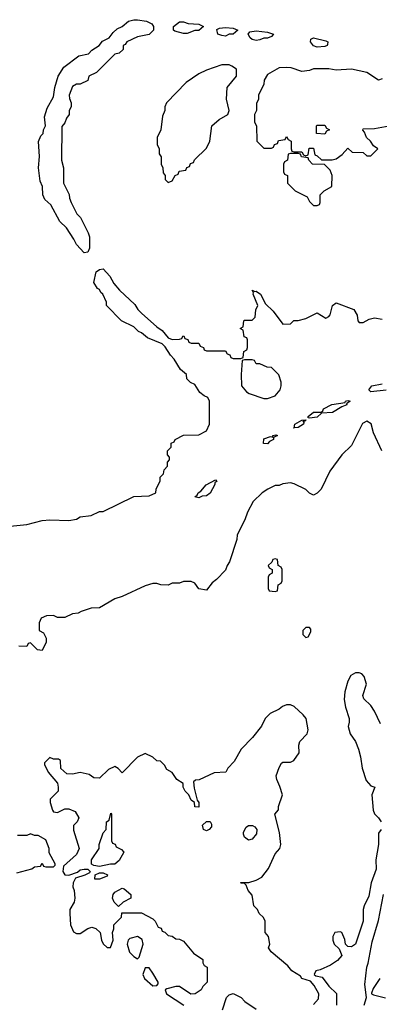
# Model space of a CAD drawing. Header units: inches. Extents: x 2348341 to 2479810, y 460419 to 613669.
# Tile 709 of 721: x 2455933 to 2457815, y 588255 to 593406. Entities that reach past the tile are written whole.
import ezdxf

# ---------------------------------------------------------------- set-up
doc = ezdxf.new("R2010")
doc.units = ezdxf.units.IN
doc.header["$MEASUREMENT"] = 0
doc.layers.add('C4558', color=7, linetype='Continuous')
doc.layers.add('C4559', color=7, linetype='Continuous')

msp = doc.modelspace()

# ---------------------------------------------------------------- linework, layer by layer
at = {"layer": 'C4558', "color": 2, "elevation": 34}
for points in [[(2457821.5, 589721.5), (2457790, 589788), (2457770, 589818), (2457733.6, 589853.6), (2457729.3, 589870.7), (2457748.7, 589930), (2457735.3, 589970), (2457723.1, 589983.1), (2457710, 589988.7), (2457690, 589988), (2457665.4, 589974.6), (2457650, 589946), (2457634.8, 589890), (2457631, 589850), (2457638, 589810), (2457658, 589750), (2457658, 589730), (2457651.6, 589708.4), (2457662.8, 589670), (2457691, 589630), (2457706.8, 589590), (2457717.3, 589550), (2457724.9, 589490), (2457745.5, 589425.5), (2457770, 589398), (2457791.3, 589390), (2457776, 589350), (2457782.8, 589270), (2457790, 589252), (2457811.1, 589231.1), (2457824.7, 589210)], [(2457470, 588254), (2457496.4, 588283.6), (2457498, 588310), (2457474, 588354), (2457455.3, 588375.3), (2457409.4, 588389.4), (2457402, 588402), (2457358, 588430), (2457336.5, 588456.5), (2457248.7, 588530), (2457235.3, 588550), (2457242, 588570), (2457235.3, 588610), (2457218, 588630), (2457218, 588690), (2457208.4, 588708.4), (2457186, 588730), (2457178, 588750), (2457158, 588770), (2457150, 588826), (2457128, 588850), (2457118, 588878), (2457108, 588888), (2457092, 588888), (2457088, 588892), (2457132.7, 588892.7), (2457170, 588904.7), (2457199.3, 588920.7), (2457234.8, 588965.2), (2457270, 589042), (2457294, 589070), (2457299, 589090), (2457292.9, 589152.9), (2457268.7, 589250), (2457287.3, 589272.7), (2457288, 589290), (2457308, 589350), (2457294.6, 589394.6), (2457278, 589430), (2457275.3, 589450), (2457290, 589494), (2457303.1, 589516.9), (2457310, 589522), (2457350, 589521), (2457368, 589530), (2457395.3, 589570), (2457394, 589610), (2457399, 589630), (2457438, 589670), (2457442, 589690), (2457432.7, 589750), (2457417.2, 589770), (2457370, 589813.2), (2457350, 589821.2), (2457330, 589821.2), (2457307.7, 589812.3), (2457290, 589799), (2457243.5, 589776.5), (2457218, 589750), (2457198, 589710), (2457152, 589650), (2457092, 589590), (2457055.3, 589524.7), (2457022, 589490), (2457011.1, 589468.9), (2456950, 589466), (2456871.6, 589428.4), (2456852.7, 589427.3), (2456842, 589418), (2456845.4, 589385.4), (2456862, 589322), (2456871.3, 589310), (2456870, 589286), (2456850, 589288.7), (2456848, 589310), (2456830, 589322), (2456818, 589350), (2456799, 589370), (2456789, 589390), (2456788, 589410), (2456755.3, 589430), (2456730, 589468), (2456703.1, 589483.1), (2456690, 589506), (2456670, 589526), (2456650, 589528), (2456630, 589548), (2456590, 589566), (2456550, 589548), (2456470, 589466), (2456448.4, 589488.4), (2456430, 589498), (2456396.9, 589483.1), (2456350, 589438), (2456320.4, 589440.4), (2456296.4, 589456.4), (2456250, 589468), (2456210, 589458), (2456180.4, 589460.4), (2456148.4, 589488.4), (2456146, 589530), (2456136.4, 589536.4), (2456110, 589538), (2456090, 589546), (2456062, 589518), (2456062, 589510), (2456082, 589470), (2456131.6, 589411.6), (2456134, 589390), (2456134, 589370), (2456092.7, 589327.3), (2456092, 589310), (2456104.7, 589270), (2456110, 589262), (2456130, 589258), (2456170, 589278), (2456190, 589278), (2456223.6, 589263.6), (2456242, 589230), (2456234, 589210), (2456214, 589190), (2456214, 589166), (2456244.7, 589070), (2456230, 589038), (2456162, 588978), (2456158, 588950), (2456170, 588932), (2456190, 588931), (2456234.6, 588945.4), (2456250, 588958), (2456270, 588962), (2456290, 588962), (2456302, 588950), (2456298, 588942), (2456274, 588930), (2456225.4, 588914.6), (2456212, 588890), (2456211.3, 588870), (2456218, 588850), (2456222, 588810), (2456218, 588790), (2456196, 588750), (2456194.8, 588730), (2456198.8, 588670), (2456214.8, 588634.8), (2456230, 588624.7), (2456250, 588626), (2456290, 588651), (2456310, 588658), (2456331.6, 588651.6), (2456354, 588630), (2456361, 588590), (2456370, 588572), (2456390, 588552), (2456407.3, 588552.7), (2456422, 588590), (2456418, 588630), (2456426, 588650), (2456426, 588670), (2456466, 588710), (2456467.3, 588732.7), (2456570, 588734), (2456630, 588702), (2456642, 588690), (2456658, 588658), (2456672.7, 588652.7), (2456678, 588638), (2456692.7, 588632.7), (2456710, 588614), (2456730, 588612), (2456750, 588598), (2456770, 588596), (2456790, 588584.7), (2456842.8, 588522.8), (2456891.3, 588490), (2456892, 588472), (2456898, 588458), (2456914, 588450), (2456914, 588370), (2456891.6, 588348.4), (2456882, 588330), (2456850.7, 588309.3), (2456828.4, 588308.4), (2456770, 588348), (2456750, 588348), (2456703.6, 588336.4), (2456694, 588330), (2456702, 588310), (2456791.1, 588251.1)], [(2455918, 588942), (2455996.4, 588963.6), (2456010, 588974), (2456042, 588978), (2456050, 588994), (2456058, 588978), (2456070, 588974), (2456110, 588974), (2456118, 588982), (2456118, 588990), (2456088, 589048), (2456088, 589070), (2456070, 589115.3), (2456030, 589138), (2456010, 589138), (2455990, 589146), (2455970, 589138), (2455922, 589138)], [(2457824.7, 589170), (2457811.3, 589150), (2457811.3, 589090), (2457796, 589010), (2457798, 588962), (2457772, 588890), (2457759.8, 588820.2), (2457736, 588770), (2457731, 588750), (2457731.3, 588690), (2457690.6, 588569.4), (2457670, 588555.3), (2457650, 588558), (2457638, 588570), (2457634.6, 588594.6), (2457618, 588630), (2457610, 588634), (2457582, 588630), (2457571.3, 588610), (2457571.3, 588590), (2457578, 588570), (2457605.4, 588545.4), (2457618, 588510), (2457596.8, 588483.2), (2457559.8, 588460.2), (2457504.7, 588435.3), (2457482, 588430), (2457474, 588410), (2457483.6, 588403.6), (2457516, 588396), (2457551.3, 588350), (2457590.9, 588310.9), (2457591.3, 588250)], [(2457735.3, 588250), (2457748, 588290), (2457739, 588359), (2457749.2, 588450), (2457757.2, 588470), (2457777.5, 588582.5), (2457810, 588694), (2457837.2, 588830)], [(2457818, 588390), (2457782, 588338), (2457774, 588314), (2457774, 588310), (2457784.7, 588304.7), (2457848, 588288)], [(2456994.8, 588225.2), (2457015.3, 588290), (2457030, 588304.7), (2457050, 588311.3), (2457092, 588290), (2457112, 588270), (2457171.3, 588230)]]:
    msp.add_lwpolyline(points, dxfattribs=at)
for points in [[(2456350, 588975.3), (2456320.4, 588980.4), (2456308, 588988), (2456309.2, 589010.8), (2456348, 589070), (2456348.7, 589090), (2456368.9, 589151.1), (2456386, 589170), (2456388, 589210), (2456402, 589218), (2456410, 589254), (2456414, 589250), (2456414, 589110), (2456418, 589098), (2456432.7, 589092.7), (2456438, 589078), (2456465.4, 589065.4), (2456478, 589050), (2456453.4, 589006.6), (2456430, 588988.7), (2456408.4, 588988.4)], [(2456910, 589162.7), (2456895.3, 589170), (2456890, 589192), (2456910, 589212), (2456930, 589211.3), (2456937.3, 589197.3), (2456936.3, 589183.7), (2456924.7, 589170)], [(2457130, 589113.2), (2457110, 589128.7), (2457104.1, 589144.1), (2457104.5, 589155.5), (2457118.6, 589181.4), (2457130, 589190.8), (2457152, 589190), (2457164, 589184), (2457174, 589170), (2457172.5, 589147.5), (2457150, 589119.3)], [(2456350, 588908.7), (2456326, 588910), (2456327.3, 588932.7), (2456350, 588942), (2456370, 588942), (2456392.7, 588932.7), (2456390, 588926)], [(2456450, 588766), (2456428, 588790), (2456418, 588810), (2456422, 588830), (2456430, 588842), (2456470, 588862), (2456479.6, 588859.6), (2456514, 588830), (2456514, 588810), (2456474, 588790)], [(2456548.7, 588608.7), (2456510, 588599), (2456501, 588590), (2456494.8, 588570), (2456508.2, 588528.2), (2456530, 588504.7), (2456550, 588492), (2456559, 588501), (2456579, 588570), (2456574, 588594)], [(2456610, 588446), (2456590, 588446), (2456578, 588410), (2456586, 588390), (2456630, 588352), (2456650, 588354), (2456658, 588362), (2456658, 588370), (2456630, 588418)]]:
    msp.add_lwpolyline(points, close=True, dxfattribs=at)
at = {"layer": 'C4559', "color": 2}
for points, elevation in [([(2456270, 592185.2), (2456230, 592229.2), (2456216.9, 592256.9), (2456177.2, 592317.2), (2456143.7, 592350), (2456096.6, 592436.6), (2456064.7, 592464.7), (2456053.3, 592490), (2456052.3, 592532.3), (2456040.9, 592560.9), (2456031.6, 592630), (2456036.2, 592690), (2456031.9, 592768.1), (2456042.7, 592797.3), (2456055.3, 592810), (2456058, 592830), (2456068, 592850), (2456062.7, 592897.3), (2456077.2, 592942.8), (2456110, 593002), (2456117.6, 593050), (2456135.1, 593110), (2456163.5, 593156.5), (2456243.2, 593216.8), (2456293.4, 593226.6), (2456310, 593246), (2456348.7, 593270), (2456366.3, 593293.7), (2456402, 593310), (2456421.5, 593338.5), (2456442.5, 593357.5), (2456468.7, 593370), (2456502.5, 593397.5), (2456530, 593405.5), (2456550, 593405.5), (2456597.3, 593397.3), (2456623.6, 593383.6), (2456634, 593370), (2456634, 593350), (2456610, 593328.7), (2456550, 593315.3), (2456494, 593290), (2456484.7, 593275.3), (2456474, 593270), (2456474, 593250), (2456454, 593230), (2456430, 593226), (2456334, 593130), (2456294, 593110), (2456290, 593088), (2456250, 593068), (2456230, 593068), (2456210, 593055.3), (2456192, 593010), (2456192.7, 592992.7), (2456202, 592970), (2456202, 592950), (2456191.3, 592930), (2456191, 592910), (2456178, 592890), (2456170, 592866), (2456152.7, 592847.3), (2456152, 592670), (2456162, 592630), (2456162, 592550), (2456191.6, 592491.6), (2456192.7, 592472.7), (2456202, 592450), (2456232, 592390), (2456252, 592370), (2456291.1, 592291.1), (2456298, 592270), (2456298, 592210), (2456290, 592188.7)], 30), ([(2456790, 593334), (2456744.7, 593344.7), (2456738, 593350), (2456738, 593370), (2456770, 593394), (2456790, 593394), (2456814.6, 593385.4), (2456870, 593382), (2456894, 593370), (2456870, 593348.7), (2456850, 593348.7), (2456810, 593334)], 30), ([(2457010, 593319.3), (2456990, 593322.7), (2456969.2, 593330), (2456965.2, 593354.8), (2456979, 593361), (2457010, 593364.9), (2457050, 593361), (2457074, 593350), (2457050, 593329.2), (2457030, 593329.2)], 30), ([(2457170, 593296), (2457150, 593301.2), (2457139, 593310), (2457128, 593330), (2457138, 593342), (2457170, 593347.7), (2457230, 593341), (2457262, 593330), (2457250, 593318), (2457230, 593309.2), (2457210, 593309), (2457190, 593299.3)], 30), ([(2457490, 593262), (2457470, 593269.5), (2457454, 593290), (2457456.4, 593303.6), (2457470, 593310.8), (2457535.5, 593295.5), (2457544.7, 593290), (2457543.6, 593276.4), (2457542, 593270), (2457530, 593265.2)], 30), ([(2457030, 593168.7), (2456990, 593168.7), (2456910, 593142), (2456870, 593122), (2456803.5, 593076.5), (2456702, 592970), (2456692, 592950), (2456692, 592930), (2456679.6, 592900.4), (2456672, 592830), (2456652, 592790), (2456652.7, 592752.7), (2456662, 592730), (2456663.6, 592703.6), (2456672.7, 592687.3), (2456674, 592650), (2456682, 592630), (2456683.6, 592603.6), (2456694, 592590), (2456694, 592570), (2456710, 592554), (2456730, 592562), (2456746, 592590), (2456762, 592598), (2456767.3, 592612.7), (2456802, 592618), (2456807.3, 592632.7), (2456822, 592638), (2456827.3, 592652.7), (2456842, 592658), (2456847.3, 592672.7), (2456910, 592734), (2456928, 592770), (2456938, 592850), (2456976.5, 592883.5), (2457022, 592910), (2457029, 592930), (2457015.3, 592990), (2457018, 593050), (2457068, 593110), (2457067.3, 593147.3), (2457043.1, 593163.1)], 34), ([(2457530, 592806), (2457486, 592810), (2457486, 592850), (2457490, 592854), (2457530, 592854), (2457538, 592838), (2457554, 592830), (2457538, 592822)], 34), ([(2457390, 592706), (2457350, 592706), (2457338, 592702), (2457334, 592670), (2457318, 592662), (2457314, 592650), (2457314, 592610), (2457318, 592598), (2457334, 592590), (2457334, 592550), (2457374, 592510), (2457438, 592478), (2457450, 592454), (2457470, 592434), (2457490, 592434), (2457502, 592438), (2457506, 592450), (2457506, 592490), (2457526, 592510), (2457567.3, 592532.7), (2457568, 592590), (2457558, 592618), (2457528.7, 592648.7), (2457466, 592650), (2457446, 592670), (2457442, 592682), (2457407.3, 592687.3), (2457402, 592702)], 34), ([(2457150, 591626), (2457110, 591626), (2457098, 591622), (2457092, 591550), (2457094, 591490), (2457119.6, 591459.6), (2457134, 591450), (2457210, 591424.7), (2457230, 591424.7), (2457270, 591438), (2457295.3, 591470), (2457302, 591490), (2457302, 591510), (2457288.4, 591548.4), (2457250, 591586), (2457228.4, 591588.4), (2457190, 591606), (2457170, 591606), (2457162, 591622)], 30), ([(2457450, 591321.2), (2457443.2, 591323.2), (2457442.7, 591330), (2457470, 591352.2), (2457510, 591353), (2457520.2, 591359.8), (2457523.6, 591370), (2457567.1, 591392.9), (2457636.4, 591403.6), (2457638, 591410), (2457650, 591412.7), (2457662, 591410), (2457643.6, 591396.4), (2457644.7, 591390), (2457619.3, 591380.7), (2457570.6, 591350), (2457512.7, 591347.3), (2457490, 591327.1)], 26), ([(2457370, 591269.6), (2457366, 591270), (2457369.3, 591270.7), (2457372.7, 591290), (2457410, 591310.4), (2457431.6, 591311.6), (2457426, 591306), (2457414, 591306), (2457419.1, 591299.1), (2457418, 591290), (2457390, 591272.7)], 26), ([(2457230, 591186.2), (2457208.1, 591188.1), (2457210, 591213), (2457246, 591226), (2457258, 591222), (2457258, 591230), (2457273.4, 591233.4), (2457282, 591230), (2457260.7, 591219.3), (2457260.7, 591210), (2457241, 591199)], 26), ([(2456870, 590904.2), (2456849.6, 590910), (2456861.5, 590918.5), (2456867, 590930), (2456881.6, 590938.4), (2456908.2, 590971.8), (2456958, 590998), (2456964.7, 590990), (2456954.9, 590985.1), (2456953.4, 590973.4), (2456930, 590929), (2456910, 590915.1), (2456887.1, 590912.9)], 26), ([(2457270, 590586), (2457258, 590582), (2457252.7, 590567.3), (2457234, 590550), (2457238, 590538), (2457254, 590530), (2457254, 590510), (2457238, 590502), (2457234, 590490), (2457234, 590430), (2457238, 590418), (2457270, 590414), (2457282, 590418), (2457286, 590450), (2457302, 590458), (2457306, 590470), (2457306, 590530), (2457302, 590542), (2457286, 590550), (2457282, 590582)], 34), ([(2457450, 590226), (2457430, 590226), (2457414, 590210), (2457414, 590190), (2457430, 590174), (2457442, 590178), (2457456.4, 590203.6), (2457456.4, 590216.4)], 34)]:
    msp.add_lwpolyline(points, close=True, dxfattribs=dict(at, elevation=elevation))
for points, elevation in [([(2457830, 593095.3), (2457810, 593088.7), (2457750, 593129.2), (2457670, 593146), (2457590, 593141.2), (2457550, 593149), (2457470, 593149), (2457450, 593139), (2457410, 593135.3), (2457353.6, 593153.6), (2457330, 593155.3), (2457290, 593154), (2457230, 593118), (2457212, 593090), (2457211.1, 593068.9), (2457182, 593010), (2457182, 592990), (2457172.7, 592967.3), (2457172, 592930), (2457162, 592910), (2457162, 592870), (2457172, 592850), (2457174, 592770), (2457210, 592734), (2457250, 592734), (2457262, 592738), (2457267.3, 592752.7), (2457282, 592758), (2457287.3, 592772.7), (2457322, 592778), (2457330, 592794), (2457338, 592778), (2457354, 592770), (2457354, 592730), (2457358, 592718), (2457370, 592714), (2457410, 592714), (2457418, 592698), (2457430, 592694), (2457442, 592698), (2457447.3, 592732.7), (2457470, 592734), (2457478, 592698), (2457490, 592694), (2457512.7, 592672.7), (2457568.4, 592671.6), (2457590, 592678), (2457620.4, 592699.6), (2457650, 592734), (2457672.7, 592712.7), (2457731.1, 592711.1), (2457750, 592694), (2457770, 592694), (2457808, 592730), (2457785.2, 592745.2), (2457768.7, 592770), (2457748, 592790), (2457738, 592818), (2457728.4, 592828.4), (2457730, 592834), (2457790, 592836), (2457866, 592850)], 34), ([(2455792, 590748), (2455970, 590764.9), (2456050, 590784.9), (2456090, 590788.5), (2456190, 590786), (2456230, 590792), (2456250, 590804.7), (2456307.3, 590812.7), (2456350, 590832), (2456370, 590832), (2456530, 590912), (2456610, 590914), (2456646, 590930), (2456648, 590950), (2456667.3, 590992.7), (2456668.4, 591011.6), (2456686, 591030), (2456688.4, 591051.6), (2456706, 591070), (2456706, 591090), (2456716.4, 591103.6), (2456716.4, 591116.4), (2456706, 591130), (2456706, 591150), (2456726, 591170), (2456726, 591190), (2456742, 591198), (2456746, 591210), (2456790, 591232), (2456870, 591234), (2456910, 591254), (2456926, 591290), (2456926, 591410), (2456918, 591430), (2456898, 591438), (2456875.3, 591455.3), (2456850, 591498), (2456827.3, 591507.3), (2456807.3, 591527.3), (2456806, 591550), (2456775.3, 591575.3), (2456742, 591630), (2456722, 591650), (2456694, 591694), (2456678, 591710), (2456602, 591742), (2456570, 591768), (2456554, 591774), (2456530, 591798), (2456466, 591830), (2456388, 591910), (2456387.3, 591927.3), (2456368, 591970), (2456358, 591978), (2456350, 591994), (2456340.2, 592000.2), (2456321.2, 592030), (2456333.2, 592086.8), (2456350, 592098), (2456370, 592102), (2456404.5, 592064.5), (2456426.2, 592026.2), (2456456, 591990), (2456534.9, 591914.9), (2456551, 591890), (2456571, 591870), (2456650, 591799.1), (2456679.1, 591779.1), (2456710, 591742), (2456730, 591732), (2456770, 591734), (2456782, 591738), (2456786, 591750), (2456791.6, 591751.6), (2456798, 591738), (2456812.7, 591732.7), (2456818, 591718), (2456830, 591714), (2456870, 591714), (2456878, 591698), (2456894, 591690), (2456898, 591678), (2456910, 591674), (2457010, 591674), (2457018, 591658), (2457032.7, 591652.7), (2457038, 591638), (2457050, 591634), (2457090, 591634), (2457102, 591638), (2457106, 591670), (2457122, 591678), (2457126, 591690), (2457126, 591730), (2457122, 591742), (2457107.3, 591747.3), (2457102, 591782), (2457086, 591790), (2457102, 591798), (2457106, 591830), (2457110, 591834), (2457150, 591834), (2457166, 591850), (2457168, 591888), (2457179, 591910), (2457154, 591970), (2457156.4, 591976.4), (2457150, 591991), (2457163.6, 591983.6), (2457170, 591986), (2457194, 591970), (2457219.8, 591919.8), (2457259.9, 591879.9), (2457310, 591812), (2457350, 591814), (2457368.4, 591831.6), (2457390, 591832), (2457430, 591842), (2457490, 591871.3), (2457535.3, 591844.7), (2457550, 591852), (2457558, 591862), (2457569.4, 591910.6), (2457590, 591924.7), (2457682, 591890), (2457699.6, 591859.6), (2457702, 591830), (2457710, 591822), (2457730, 591822), (2457761.2, 591838.8), (2457790, 591846), (2457830, 591838.8)], 30), ([(2457850, 591468), (2457770, 591459.5), (2457760.7, 591470), (2457775.3, 591490), (2457830, 591501.3)], 26), ([(2457828, 591150), (2457784.8, 591244.8), (2457771.6, 591291.6), (2457750, 591305.2), (2457726.7, 591293.3), (2457670, 591178), (2457618, 591130), (2457556.8, 591043.2), (2457511.3, 590950), (2457490, 590928), (2457470, 590918), (2457450, 590928), (2457430, 590948), (2457370, 590978), (2457350, 590982), (2457310, 590978), (2457290, 590968.7), (2457270, 590968), (2457231.1, 590948.9), (2457202, 590930), (2457155.3, 590884.7), (2457124.7, 590830), (2457111, 590790), (2457071.3, 590710), (2457070, 590686), (2457031.3, 590570), (2457018, 590550), (2457010, 590526), (2456963.6, 590476.4), (2456939.6, 590460.4), (2456910, 590422), (2456870, 590428), (2456850, 590458), (2456830, 590466), (2456790, 590466), (2456770, 590458), (2456730, 590458), (2456710, 590448), (2456671.6, 590448.4), (2456650, 590455.3), (2456630, 590455.3), (2456590, 590444), (2456470, 590389), (2456430, 590375.3), (2456350, 590328.7), (2456307.3, 590327.3), (2456254, 590310), (2456239.6, 590300.4), (2456210, 590298), (2456170, 590278), (2456130, 590279), (2456110, 590288), (2456072.7, 590287.3), (2456045.4, 590274.6), (2456034, 590250), (2456034, 590210), (2456058, 590198), (2456071.3, 590170), (2456071.3, 590150), (2456050, 590106), (2456026, 590110), (2455990, 590146), (2455978, 590142), (2455970, 590126), (2455928.4, 590128.4)], 30)]:
    msp.add_lwpolyline(points, dxfattribs=dict(at, elevation=elevation))

doc.saveas('drawing.dxf')
